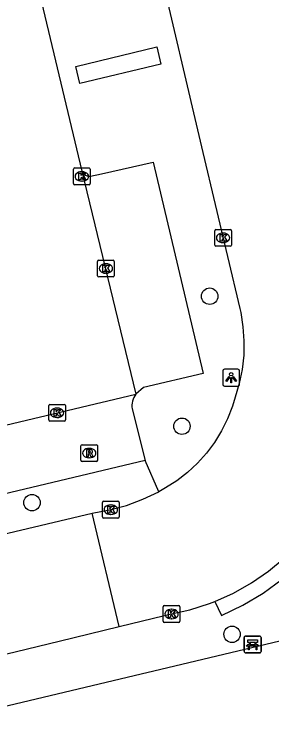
# Model space of a CAD drawing. Extents: x 158038 to 159242, y 380133 to 381214.
# Drawn here: x 158811.4 to 158826.75, y 381103.59 to 381145.26 of the extents above; entities that cross this region are included whole.
import ezdxf

# ---------------------------------------------------------------- set-up
doc = ezdxf.new("R2010")
doc.units = 0
for name, color, linetype in [('IMGEO_Bank', 7, 'Continuous'), ('IMGEO_Boom', 7, 'Continuous'), ('IMGEO_Kolk', 7, 'Continuous'), ('IMGEO_Lichtpunt', 7, 'Continuous'), ('IMGEO_Rijbaan_lokaal_open', 7, 'Continuous'), ('IMGEO_Rioolput', 7, 'Continuous'), ('IMGEO_Voetpad_open', 7, 'Continuous')]:
    doc.layers.add(name, color=color, linetype=linetype)

msp = doc.modelspace()

# ---------------------------------------------------------------- linework, layer by layer
at = {"layer": 'IMGEO_Bank'}
for p, q in [((158825.096, 381107.35), (158825.096, 381108.191)), ((158825.096, 381108.191), (158825.096, 381107.35)), ((158825.171, 381108.275), (158826.012, 381108.275)), ((158826.012, 381108.275), (158825.171, 381108.275)), ((158826.096, 381108.2), (158826.096, 381107.359)), ((158826.096, 381107.359), (158826.096, 381108.2)), ((158825.793, 381107.673), (158825.4, 381107.673)), ((158825.405, 381107.781), (158825.405, 381107.887)), ((158825.449, 381107.887), (158825.449, 381107.781)), ((158825.737, 381107.893), (158825.455, 381107.893)), ((158825.455, 381107.775), (158825.737, 381107.775)), ((158825.743, 381107.781), (158825.743, 381107.887)), ((158825.787, 381107.887), (158825.787, 381107.781)), ((158826.021, 381107.275), (158825.18, 381107.275)), ((158825.18, 381107.275), (158826.021, 381107.275))]:
    msp.add_line(p, q, dxfattribs=at)
for points in [[(158825.399, 381107.893), (158825.313, 381107.893), (158825.313, 381108.054), (158825.876, 381108.054), (158825.876, 381107.893), (158825.793, 381107.893)], [(158825.343, 381107.673), (158825.201, 381107.673), (158825.313, 381107.775), (158825.399, 381107.775)], [(158825.393, 381107.666), (158825.393, 381107.459), (158825.35, 381107.459), (158825.35, 381107.666)], [(158825.793, 381107.775), (158825.876, 381107.775), (158825.988, 381107.673), (158825.849, 381107.673)], [(158825.843, 381107.666), (158825.843, 381107.459), (158825.799, 381107.459), (158825.799, 381107.666)]]:
    msp.add_lwpolyline(points, dxfattribs=at)
for centre, radius, start, end in [((158825.174, 381108.197), 0.0779, 92.4484, 184.2845), ((158825.174, 381108.197), 0.0779, 92.4484, 184.2845), ((158826.018, 381108.197), 0.0779, 2.4484, 94.2845), ((158826.018, 381108.197), 0.0779, 2.4484, 94.2845), ((158825.343, 381107.666), 0.00671, 2.8957, 87.1043), ((158825.4, 381107.666), 0.00671, 92.8957, 177.1043), ((158825.398, 381107.886), 0.00671, 2.8957, 87.1043), ((158825.398, 381107.782), 0.00671, 272.8957, 357.1043), ((158825.455, 381107.886), 0.00671, 92.8957, 177.1043), ((158825.455, 381107.782), 0.00671, 182.8957, 267.1043), ((158825.737, 381107.886), 0.00671, 2.8957, 87.1043), ((158825.737, 381107.782), 0.00671, 272.8957, 357.1043), ((158825.794, 381107.886), 0.00671, 92.8957, 177.1043), ((158825.794, 381107.782), 0.00671, 182.8957, 267.1043), ((158825.792, 381107.666), 0.00671, 2.8957, 87.1043), ((158825.849, 381107.666), 0.00671, 92.8957, 177.1043), ((158825.174, 381107.353), 0.0779, 182.4484, 274.2845), ((158825.174, 381107.353), 0.0779, 182.4484, 274.2845), ((158826.018, 381107.353), 0.0779, 272.4484, 4.2845), ((158826.018, 381107.353), 0.0779, 272.4484, 4.2845)]:
    msp.add_arc(centre, radius, start, end, dxfattribs=at)
at = {"layer": 'IMGEO_Boom'}
for centre in [(158823.041, 381128.483), (158821.388, 381120.753), (158812.467, 381116.211), (158824.37, 381108.381)]:
    msp.add_circle(centre, 0.489, dxfattribs=at)
at = {"layer": 'IMGEO_Kolk'}
for p, q in [((158814.932, 381135.18), (158814.932, 381136.032)), ((158815.007, 381136.106), (158815.859, 381136.106)), ((158815.42, 381135.886), (158815.445, 381135.886)), ((158815.933, 381136.032), (158815.933, 381135.18)), ((158815.859, 381135.106), (158815.007, 381135.106)), ((158815.443, 381135.326), (158815.418, 381135.326)), ((158823.336, 381131.526), (158823.336, 381132.378)), ((158823.411, 381132.452), (158824.263, 381132.452)), ((158823.824, 381132.232), (158823.849, 381132.232)), ((158824.337, 381132.378), (158824.337, 381131.526)), ((158824.263, 381131.452), (158823.411, 381131.452)), ((158823.847, 381131.672), (158823.822, 381131.672)), ((158816.362, 381129.703), (158816.362, 381130.555)), ((158816.437, 381130.629), (158817.289, 381130.629)), ((158817.363, 381130.555), (158817.363, 381129.703)), ((158816.85, 381130.409), (158816.875, 381130.409)), ((158816.873, 381129.849), (158816.848, 381129.849)), ((158817.289, 381129.629), (158816.437, 381129.629)), ((158813.459, 381121.126), (158813.459, 381121.978)), ((158813.534, 381122.052), (158814.386, 381122.052)), ((158813.947, 381121.832), (158813.972, 381121.832)), ((158814.46, 381121.978), (158814.46, 381121.126)), ((158814.386, 381121.052), (158813.534, 381121.052)), ((158813.97, 381121.272), (158813.945, 381121.272)), ((158816.656, 381115.367), (158816.656, 381116.219)), ((158816.731, 381116.293), (158817.583, 381116.293)), ((158817.144, 381116.073), (158817.169, 381116.073)), ((158817.657, 381116.219), (158817.657, 381115.367)), ((158817.167, 381115.513), (158817.142, 381115.513)), ((158817.583, 381115.293), (158816.731, 381115.293)), ((158820.346, 381110.088), (158821.198, 381110.088)), ((158820.271, 381109.162), (158820.271, 381110.014)), ((158820.759, 381109.868), (158820.784, 381109.868)), ((158821.272, 381110.014), (158821.272, 381109.162)), ((158820.782, 381109.308), (158820.757, 381109.308)), ((158821.198, 381109.088), (158820.346, 381109.088))]:
    msp.add_line(p, q, dxfattribs=at)
for points in [[(158814.932, 381135.18), (158814.932, 381136.032)], [(158815.007, 381136.106), (158815.859, 381136.106)], [(158815.933, 381136.032), (158815.933, 381135.18)], [(158815.253, 381135.806), (158815.376, 381135.806), (158815.376, 381135.655), (158815.506, 381135.806), (158815.67, 381135.806), (158815.524, 381135.655), (158815.677, 381135.406), (158815.525, 381135.406), (158815.44, 381135.57), (158815.376, 381135.503), (158815.376, 381135.406), (158815.253, 381135.406), (158815.253, 381135.806)], [(158815.859, 381135.106), (158815.007, 381135.106)], [(158823.336, 381131.526), (158823.336, 381132.378)], [(158823.411, 381132.452), (158824.263, 381132.452)], [(158823.657, 381132.152), (158823.78, 381132.152), (158823.78, 381132.001), (158823.91, 381132.152), (158824.074, 381132.152), (158823.928, 381132.001), (158824.081, 381131.752), (158823.929, 381131.752), (158823.844, 381131.916), (158823.78, 381131.849), (158823.78, 381131.752), (158823.657, 381131.752), (158823.657, 381132.152)], [(158824.337, 381132.378), (158824.337, 381131.526)], [(158824.263, 381131.452), (158823.411, 381131.452)], [(158816.362, 381129.703), (158816.362, 381130.555)], [(158816.437, 381130.629), (158817.289, 381130.629)], [(158817.363, 381130.555), (158817.363, 381129.703)], [(158816.683, 381130.329), (158816.806, 381130.329), (158816.806, 381130.178), (158816.936, 381130.329), (158817.1, 381130.329), (158816.954, 381130.178), (158817.107, 381129.929), (158816.955, 381129.929), (158816.87, 381130.093), (158816.806, 381130.026), (158816.806, 381129.929), (158816.683, 381129.929), (158816.683, 381130.329)], [(158817.289, 381129.629), (158816.437, 381129.629)], [(158813.459, 381121.126), (158813.459, 381121.978)], [(158813.534, 381122.052), (158814.386, 381122.052)], [(158813.78, 381121.752), (158813.903, 381121.752), (158813.903, 381121.601), (158814.033, 381121.752), (158814.197, 381121.752), (158814.051, 381121.601), (158814.204, 381121.352), (158814.052, 381121.352), (158813.967, 381121.516), (158813.903, 381121.449), (158813.903, 381121.352), (158813.78, 381121.352), (158813.78, 381121.752)], [(158814.46, 381121.978), (158814.46, 381121.126)], [(158814.386, 381121.052), (158813.534, 381121.052)], [(158816.656, 381115.367), (158816.656, 381116.219)], [(158816.731, 381116.293), (158817.583, 381116.293)], [(158816.977, 381115.993), (158817.1, 381115.993), (158817.1, 381115.842), (158817.23, 381115.993), (158817.394, 381115.993), (158817.248, 381115.842), (158817.401, 381115.593), (158817.249, 381115.593), (158817.164, 381115.757), (158817.1, 381115.69), (158817.1, 381115.593), (158816.977, 381115.593), (158816.977, 381115.993)], [(158817.657, 381116.219), (158817.657, 381115.367)], [(158817.583, 381115.293), (158816.731, 381115.293)], [(158820.346, 381110.088), (158821.198, 381110.088)], [(158820.271, 381109.162), (158820.271, 381110.014)], [(158820.592, 381109.788), (158820.715, 381109.788), (158820.715, 381109.637), (158820.845, 381109.788), (158821.009, 381109.788), (158820.863, 381109.637), (158821.016, 381109.388), (158820.864, 381109.388), (158820.779, 381109.552), (158820.715, 381109.485), (158820.715, 381109.388), (158820.592, 381109.388), (158820.592, 381109.788)], [(158821.272, 381110.014), (158821.272, 381109.162)], [(158821.198, 381109.088), (158820.346, 381109.088)]]:
    msp.add_lwpolyline(points, dxfattribs=at)
for centre, start, end in [((158815.009, 381136.03), 91.552, 178.448), ((158815.009, 381136.03), 91.552, 178.448), ((158815.857, 381136.03), 1.552, 88.448), ((158815.857, 381136.03), 1.552, 88.448), ((158815.009, 381135.182), 181.552, 268.448), ((158815.009, 381135.182), 181.552, 268.448), ((158815.857, 381135.182), 271.552, 358.448), ((158815.857, 381135.182), 271.552, 358.448), ((158823.413, 381132.376), 91.552, 178.448), ((158823.413, 381132.376), 91.552, 178.448), ((158824.261, 381132.376), 1.552, 88.448), ((158824.261, 381132.376), 1.552, 88.448), ((158823.413, 381131.528), 181.552, 268.448), ((158823.413, 381131.528), 181.552, 268.448), ((158824.261, 381131.528), 271.552, 358.448), ((158824.261, 381131.528), 271.552, 358.448), ((158816.439, 381130.553), 91.552, 178.448), ((158816.439, 381130.553), 91.552, 178.448), ((158817.287, 381130.553), 1.552, 88.448), ((158817.287, 381130.553), 1.552, 88.448), ((158816.439, 381129.705), 181.552, 268.448), ((158816.439, 381129.705), 181.552, 268.448), ((158817.287, 381129.705), 271.552, 358.448), ((158817.287, 381129.705), 271.552, 358.448), ((158813.536, 381121.976), 91.552, 178.448), ((158813.536, 381121.976), 91.552, 178.448), ((158814.384, 381121.976), 1.552, 88.448), ((158814.384, 381121.976), 1.552, 88.448), ((158813.536, 381121.128), 181.552, 268.448), ((158813.536, 381121.128), 181.552, 268.448), ((158814.384, 381121.128), 271.552, 358.448), ((158814.384, 381121.128), 271.552, 358.448), ((158816.733, 381116.217), 91.552, 178.448), ((158816.733, 381116.217), 91.552, 178.448), ((158817.581, 381116.217), 1.552, 88.448), ((158817.581, 381116.217), 1.552, 88.448), ((158816.733, 381115.369), 181.552, 268.448), ((158816.733, 381115.369), 181.552, 268.448), ((158817.581, 381115.369), 271.552, 358.448), ((158817.581, 381115.369), 271.552, 358.448), ((158820.348, 381110.012), 91.552, 178.448), ((158820.348, 381110.012), 91.552, 178.448), ((158821.196, 381110.012), 1.552, 88.448), ((158821.196, 381110.012), 1.552, 88.448), ((158820.348, 381109.164), 181.552, 268.448), ((158820.348, 381109.164), 181.552, 268.448), ((158821.196, 381109.164), 271.552, 358.448), ((158821.196, 381109.164), 271.552, 358.448)]:
    msp.add_arc(centre, 0.0765, start, end, dxfattribs=at)
for centre, major_axis, ratio, start_param, end_param in [((158815.419, 381135.606), (-0.387, 0.002), 0.722429, 4.712389, 7.853982), ((158815.444, 381135.606), (-0.39, 0.002), 0.717154, 1.570796, 4.712389), ((158823.823, 381131.952), (-0.387, 0.002), 0.722429, 4.712389, 7.853982), ((158823.848, 381131.952), (-0.39, 0.002), 0.717154, 1.570796, 4.712389), ((158816.849, 381130.129), (-0.387, 0.002), 0.722429, 4.712389, 7.853982), ((158816.874, 381130.129), (-0.39, 0.002), 0.717154, 1.570796, 4.712389), ((158813.946, 381121.552), (-0.387, 0.002), 0.722429, 4.712389, 7.853982), ((158813.971, 381121.552), (-0.39, 0.002), 0.717154, 1.570796, 4.712389), ((158817.143, 381115.793), (-0.387, 0.002), 0.722429, 4.712389, 7.853982), ((158817.168, 381115.793), (-0.39, 0.002), 0.717154, 1.570796, 4.712389), ((158820.758, 381109.588), (-0.387, 0.002), 0.722429, 4.712389, 7.853982), ((158820.783, 381109.588), (-0.39, 0.002), 0.717154, 1.570796, 4.712389)]:
    msp.add_ellipse(centre, major_axis=major_axis, ratio=ratio, start_param=start_param, end_param=end_param, dxfattribs=at)
at = {"layer": 'IMGEO_Lichtpunt'}
for p, q in [((158823.819, 381124.042), (158823.819, 381123.235)), ((158823.819, 381124.042), (158823.819, 381123.235)), ((158824.721, 381124.137), (158823.913, 381124.137)), ((158824.721, 381124.137), (158823.913, 381124.137)), ((158824.815, 381123.235), (158824.815, 381124.042)), ((158824.815, 381123.235), (158824.815, 381124.042)), ((158823.913, 381123.141), (158824.721, 381123.141)), ((158823.913, 381123.141), (158824.721, 381123.141))]:
    msp.add_line(p, q, dxfattribs=at)
for points in [[(158824.193, 381123.706), (158824.232, 381123.678), (158824.044, 381123.416), (158824.006, 381123.443), (158824.193, 381123.706)], [(158824.295, 381123.658), (158824.342, 381123.658), (158824.342, 381123.336), (158824.295, 381123.336), (158824.295, 381123.658)], [(158824.405, 381123.678), (158824.443, 381123.705), (158824.63, 381123.443), (158824.591, 381123.415), (158824.405, 381123.678)]]:
    msp.add_lwpolyline(points, dxfattribs=at)
msp.add_circle((158824.318, 381123.84), 0.0994, dxfattribs=at)
for centre, start, end in [((158823.913, 381124.042), 90, 180), ((158823.913, 381124.042), 90, 180), ((158824.721, 381124.042), 0, 90), ((158824.721, 381124.042), 0, 90), ((158823.913, 381123.235), 180, 270), ((158823.913, 381123.235), 180, 270), ((158824.721, 381123.235), 270, 0), ((158824.721, 381123.235), 270, 360)]:
    msp.add_arc(centre, 0.0946, start, end, dxfattribs=at)
at = {"layer": 'IMGEO_Rijbaan_lokaal_open'}
for points in [[(158820.228, 381147.251), (158822.241, 381138.712), (158822.636, 381137.033), (158824.828, 381127.76), (158824.883, 381127.51), (158825.019, 381126.67), (158825.079, 381125.821), (158825.063, 381124.969), (158824.971, 381124.123), (158824.803, 381123.288), (158824.562, 381122.472), (158824.4, 381121.946), (158824.106, 381121.198), (158823.746, 381120.479), (158823.324, 381119.795), (158822.842, 381119.152), (158822.305, 381118.554), (158821.716, 381118.007), (158821.081, 381117.515), (158820.405, 381117.081), (158820.008, 381116.86)], [(158812.815, 381146.897), (158815.439, 381135.916)], [(158815.439, 381135.916), (158818.642, 381122.665)], [(158784.35, 381114.508), (158818.642, 381122.665)], [(158823.34, 381110.331), (158824.455, 381110.835), (158825.521, 381111.436), (158826.529, 381112.13), (158827.471, 381112.911), (158828.109, 381113.529), (158829.02, 381114.564), (158829.835, 381115.677), (158830.547, 381116.858), (158831.15, 381118.098), (158831.641, 381119.387), (158832.014, 381120.715), (158832.268, 381122.07), (158832.274, 381122.114)], [(158816.055, 381115.592), (158817.082, 381115.775), (158818.088, 381116.048), (158819.066, 381116.411), (158820.008, 381116.86)], [(158759.475, 381102.116), (158766.042, 381103.686), (158766.592, 381103.807), (158780.282, 381107.103), (158785.072, 381108.25), (158786.071, 381108.489), (158816.055, 381115.592)], [(158817.655, 381108.838), (158816.055, 381115.592)], [(158817.655, 381108.838), (158820.359, 381109.495), (158820.672, 381109.571), (158821.864, 381109.838), (158823.027, 381110.211), (158823.34, 381110.331)], [(158792.521, 381102.764), (158814.076, 381107.969), (158817.655, 381108.838)]]:
    msp.add_lwpolyline(points, dxfattribs=at)
at = {"layer": 'IMGEO_Rioolput'}
for p, q in [((158815.448, 381119.656), (158816.3, 381119.656)), ((158815.373, 381118.73), (158815.373, 381119.582)), ((158815.861, 381119.436), (158815.886, 381119.436)), ((158816.374, 381119.582), (158816.374, 381118.73)), ((158815.884, 381118.876), (158815.859, 381118.876)), ((158816.3, 381118.656), (158815.448, 381118.656))]:
    msp.add_line(p, q, dxfattribs=at)
for points in [[(158815.448, 381119.656), (158816.3, 381119.656)], [(158815.373, 381118.73), (158815.373, 381119.582)], [(158815.962, 381119.354), (158815.71, 381119.356), (158815.71, 381118.956)], [(158815.888, 381119.275), (158815.834, 381119.275), (158815.834, 381119.194)], [(158816.374, 381119.582), (158816.374, 381118.73)], [(158815.71, 381118.956), (158815.834, 381118.956), (158815.834, 381119.118), (158815.845, 381119.118)], [(158815.834, 381119.194), (158815.886, 381119.194)], [(158815.892, 381119.089), (158815.963, 381118.956), (158816.103, 381118.956), (158816.038, 381119.082)], [(158816.3, 381118.656), (158815.448, 381118.656)]]:
    msp.add_lwpolyline(points, dxfattribs=at)
for centre, radius, start, end in [((158815.45, 381119.58), 0.0765, 91.552, 178.448), ((158815.45, 381119.58), 0.0765, 91.552, 178.448), ((158816.298, 381119.58), 0.0765, 1.552, 88.448), ((158816.298, 381119.58), 0.0765, 1.552, 88.448), ((158815.894, 381119.179), 0.0964, 77.0061, 93.1865), ((158815.908, 381119.236), 0.0378, 276.6634, 79.6772), ((158815.961, 381119.244), 0.109, 350.3612, 89.416), ((158815.959, 381119.244), 0.112, 277.5842, 350.9817), ((158815.844, 381119.065), 0.0533, 26.0293, 88.6989), ((158815.87, 381119.383), 0.19, 274.7715, 282.9687), ((158815.943, 381119.029), 0.108, 29.5134, 73.7905), ((158815.45, 381118.732), 0.0765, 181.552, 268.448), ((158815.45, 381118.732), 0.0765, 181.552, 268.448), ((158816.298, 381118.732), 0.0765, 271.552, 358.448), ((158816.298, 381118.732), 0.0765, 271.552, 358.448)]:
    msp.add_arc(centre, radius, start, end, dxfattribs=at)
for centre, major_axis, ratio, start_param, end_param in [((158815.86, 381119.156), (-0.387, 0.002), 0.722429, 4.712389, 7.853982), ((158815.885, 381119.156), (-0.39, 0.002), 0.717154, 1.570796, 4.712389)]:
    msp.add_ellipse(centre, major_axis=major_axis, ratio=ratio, start_param=start_param, end_param=end_param, dxfattribs=at)
at = {"layer": 'IMGEO_Voetpad_open'}
for points in [[(158815.315, 381141.132), (158815.071, 381142.148), (158819.9, 381143.303), (158820.138, 381142.285), (158815.315, 381141.132)], [(158815.948, 381135.613), (158816.603, 381135.76), (158819.676, 381136.452), (158822.661, 381123.895), (158819.106, 381123.05), (158818.642, 381122.665)], [(158818.417, 381121.784), (158819.206, 381118.709)], [(158823.34, 381110.331), (158823.743, 381109.499), (158825.01, 381110.109), (158826.217, 381110.83), (158827.355, 381111.655), (158828.415, 381112.579), (158829.219, 381113.417), (158829.388, 381113.594), (158830.267, 381114.692), (158831.043, 381115.864), (158831.713, 381117.101), (158832.269, 381118.392), (158832.707, 381119.728), (158832.751, 381119.918), (158833.024, 381121.098), (158833.16, 381121.968), (158832.274, 381122.114)], [(158819.206, 381118.709), (158785.394, 381110.661), (158784.35, 381114.508)], [(158820.008, 381116.86), (158819.206, 381118.709)], [(158831.385, 381108.974), (158807.287, 381103.239), (158793.199, 381099.919)]]:
    msp.add_lwpolyline(points, dxfattribs=at)
for centre, radius, start, end in [((158815.906, 381136.121), 0.51, 203.7243, 274.7463), ((158819.636, 381121.942), 1.229, 143.9602, 187.3865)]:
    msp.add_arc(centre, radius, start, end, dxfattribs=at)

doc.saveas('drawing.dxf')
